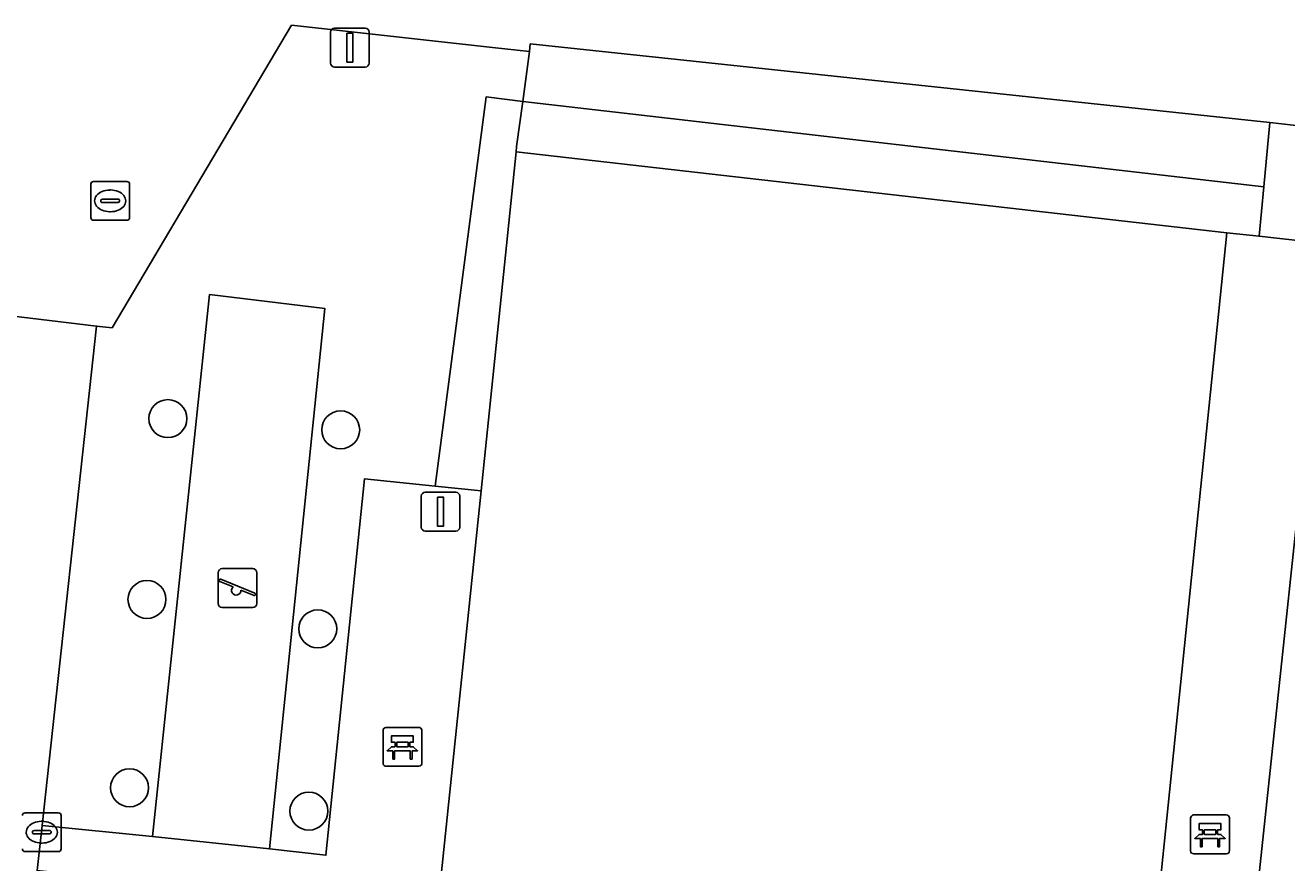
# Model space of a CAD drawing. Extents: x 162510 to 163918, y 388494 to 389774.
# Drawn here: x 162747.84 to 162780.33, y 388692.56 to 388714.13 of the extents above; entities that cross this region are included whole.
import ezdxf

# ---------------------------------------------------------------- set-up
doc = ezdxf.new("R2010")
doc.units = 0
for name, color, linetype in [('IMGEO_Bank', 7, 'Continuous'), ('IMGEO_Boom', 7, 'Continuous'), ('IMGEO_Groenvoorziening', 7, 'Continuous'), ('IMGEO_Haag', 7, 'Continuous'), ('IMGEO_Hek', 7, 'Continuous'), ('IMGEO_Kolk', 7, 'Continuous'), ('IMGEO_Lichtmast', 7, 'Continuous'), ('IMGEO_Speelvoorziening', 7, 'Continuous'), ('IMGEO_Terreindeel_gesloten', 7, 'Continuous'), ('IMGEO_Terreindeel_halfverhard', 7, 'Continuous'), ('IMGEO_Voetpad_open', 7, 'Continuous')]:
    doc.layers.add(name, color=color, linetype=linetype)

msp = doc.modelspace()

# ---------------------------------------------------------------- linework, layer by layer
at = {"layer": 'IMGEO_Bank'}
for p, q in [((162757.052, 388695.118), (162757.052, 388695.959)), ((162757.052, 388695.959), (162757.052, 388695.118)), ((162757.127, 388696.043), (162757.968, 388696.043)), ((162757.968, 388696.043), (162757.127, 388696.043)), ((162758.052, 388695.968), (162758.052, 388695.127)), ((162758.052, 388695.127), (162758.052, 388695.968)), ((162757.361, 388695.549), (162757.361, 388695.655)), ((162757.405, 388695.655), (162757.405, 388695.549)), ((162757.693, 388695.661), (162757.411, 388695.661)), ((162757.411, 388695.543), (162757.693, 388695.543)), ((162757.699, 388695.549), (162757.699, 388695.655)), ((162757.743, 388695.655), (162757.743, 388695.549)), ((162757.749, 388695.441), (162757.356, 388695.441)), ((162757.977, 388695.043), (162757.136, 388695.043)), ((162757.136, 388695.043), (162757.977, 388695.043)), ((162777.852, 388692.862), (162777.852, 388693.703)), ((162777.852, 388693.703), (162777.852, 388692.862)), ((162777.927, 388693.787), (162778.768, 388693.787)), ((162778.768, 388693.787), (162777.927, 388693.787)), ((162778.852, 388693.712), (162778.852, 388692.871)), ((162778.852, 388692.871), (162778.852, 388693.712)), ((162778.161, 388693.293), (162778.161, 388693.399)), ((162778.205, 388693.399), (162778.205, 388693.293)), ((162778.493, 388693.405), (162778.211, 388693.405)), ((162778.211, 388693.287), (162778.493, 388693.287)), ((162778.499, 388693.293), (162778.499, 388693.399)), ((162778.543, 388693.399), (162778.543, 388693.293)), ((162778.549, 388693.185), (162778.156, 388693.185)), ((162778.777, 388692.787), (162777.936, 388692.787)), ((162777.936, 388692.787), (162778.777, 388692.787))]:
    msp.add_line(p, q, dxfattribs=at)
for points in [[(162757.299, 388695.441), (162757.157, 388695.441), (162757.269, 388695.543), (162757.355, 388695.543)], [(162757.355, 388695.661), (162757.269, 388695.661), (162757.269, 388695.822), (162757.832, 388695.822), (162757.832, 388695.661), (162757.749, 388695.661)], [(162757.749, 388695.543), (162757.832, 388695.543), (162757.944, 388695.441), (162757.805, 388695.441)], [(162757.349, 388695.434), (162757.349, 388695.227), (162757.306, 388695.227), (162757.306, 388695.434)], [(162757.799, 388695.434), (162757.799, 388695.227), (162757.755, 388695.227), (162757.755, 388695.434)], [(162778.155, 388693.405), (162778.069, 388693.405), (162778.069, 388693.566), (162778.632, 388693.566), (162778.632, 388693.405), (162778.549, 388693.405)], [(162778.099, 388693.185), (162777.957, 388693.185), (162778.069, 388693.287), (162778.155, 388693.287)], [(162778.549, 388693.287), (162778.632, 388693.287), (162778.744, 388693.185), (162778.605, 388693.185)], [(162778.149, 388693.178), (162778.149, 388692.971), (162778.106, 388692.971), (162778.106, 388693.178)], [(162778.599, 388693.178), (162778.599, 388692.971), (162778.555, 388692.971), (162778.555, 388693.178)]]:
    msp.add_lwpolyline(points, dxfattribs=at)
for centre, radius, start, end in [((162757.13, 388695.965), 0.0779, 92.4484, 184.2845), ((162757.13, 388695.965), 0.0779, 92.4484, 184.2845), ((162757.974, 388695.965), 0.0779, 2.4484, 94.2845), ((162757.974, 388695.965), 0.0779, 2.4484, 94.2845), ((162757.354, 388695.654), 0.00671, 2.8957, 87.1043), ((162757.354, 388695.55), 0.00671, 272.8957, 357.1043), ((162757.411, 388695.654), 0.00671, 92.8957, 177.1043), ((162757.411, 388695.55), 0.00671, 182.8957, 267.1043), ((162757.693, 388695.654), 0.00671, 2.8957, 87.1043), ((162757.693, 388695.55), 0.00671, 272.8957, 357.1043), ((162757.75, 388695.654), 0.00671, 92.8957, 177.1043), ((162757.75, 388695.55), 0.00671, 182.8957, 267.1043), ((162757.299, 388695.434), 0.00671, 2.8957, 87.1043), ((162757.356, 388695.434), 0.00671, 92.8957, 177.1043), ((162757.748, 388695.434), 0.00671, 2.8957, 87.1043), ((162757.805, 388695.434), 0.00671, 92.8957, 177.1043), ((162757.13, 388695.121), 0.0779, 182.4484, 274.2845), ((162757.13, 388695.121), 0.0779, 182.4484, 274.2845), ((162757.974, 388695.121), 0.0779, 272.4484, 4.2845), ((162757.974, 388695.121), 0.0779, 272.4484, 4.2845), ((162777.93, 388693.709), 0.0779, 92.4484, 184.2845), ((162777.93, 388693.709), 0.0779, 92.4484, 184.2845), ((162778.774, 388693.709), 0.0779, 2.4484, 94.2845), ((162778.774, 388693.709), 0.0779, 2.4484, 94.2845), ((162778.154, 388693.398), 0.00671, 2.8957, 87.1043), ((162778.154, 388693.294), 0.00671, 272.8957, 357.1043), ((162778.211, 388693.398), 0.00671, 92.8957, 177.1043), ((162778.211, 388693.294), 0.00671, 182.8957, 267.1043), ((162778.493, 388693.398), 0.00671, 2.8957, 87.1043), ((162778.493, 388693.294), 0.00671, 272.8957, 357.1043), ((162778.55, 388693.398), 0.00671, 92.8957, 177.1043), ((162778.55, 388693.294), 0.00671, 182.8957, 267.1043), ((162778.099, 388693.178), 0.00671, 2.8957, 87.1043), ((162778.156, 388693.178), 0.00671, 92.8957, 177.1043), ((162778.548, 388693.178), 0.00671, 2.8957, 87.1043), ((162778.605, 388693.178), 0.00671, 92.8957, 177.1043), ((162777.93, 388692.865), 0.0779, 182.4484, 274.2845), ((162777.93, 388692.865), 0.0779, 182.4484, 274.2845), ((162778.774, 388692.865), 0.0779, 272.4484, 4.2845), ((162778.774, 388692.865), 0.0779, 272.4484, 4.2845)]:
    msp.add_arc(centre, radius, start, end, dxfattribs=at)
at = {"layer": 'IMGEO_Boom'}
for centre in [(162751.51, 388703.995), (162755.962, 388703.706), (162750.972, 388699.338), (162755.371, 388698.581), (162750.524, 388694.487), (162755.142, 388693.887)]:
    msp.add_circle(centre, 0.489, dxfattribs=at)
at = {"layer": 'IMGEO_Groenvoorziening'}
for points in [[(162759.709, 388712.285), (162760.649, 388712.16), (162760.823, 388713.452), (162759.875, 388713.556), (162754.695, 388714.126), (162750.074, 388706.33), (162749.674, 388706.378), (162748.276, 388693.52), (162751.116, 388693.237), (162752.58, 388707.189), (162755.554, 388706.828), (162754.132, 388692.916), (162755.582, 388692.752), (162756.573, 388702.441), (162758.399, 388702.253)], [(162779.895, 388711.622), (162760.844, 388713.643), (162760.823, 388713.452), (162760.649, 388712.16), (162779.736, 388709.961)], [(162760.478, 388710.865), (162778.788, 388708.783), (162779.615, 388708.692), (162779.736, 388709.961), (162760.649, 388712.16), (162759.709, 388712.285), (162758.399, 388702.253), (162759.58, 388702.131)]]:
    msp.add_lwpolyline(points, close=True, dxfattribs=at)
at = {"layer": 'IMGEO_Haag'}
msp.add_lwpolyline([(162779.736, 388709.961), (162760.649, 388712.16), (162759.709, 388712.285), (162758.399, 388702.253), (162759.58, 388702.131), (162760.478, 388710.865), (162778.788, 388708.783), (162779.615, 388708.692)], close=True, dxfattribs=at)
at = {"layer": 'IMGEO_Hek'}
for points in [[(162759.875, 388713.556), (162754.695, 388714.126), (162750.074, 388706.33), (162749.674, 388706.378)], [(162760.823, 388713.452), (162759.875, 388713.556)], [(162760.649, 388712.16), (162760.823, 388713.452)], [(162760.492, 388710.999), (162760.649, 388712.16)], [(162760.478, 388710.865), (162759.58, 388702.131)], [(162760.492, 388710.999), (162760.478, 388710.865)], [(162778.788, 388708.783), (162760.478, 388710.865)], [(162779.615, 388708.692), (162778.788, 388708.783)], [(162780.762, 388708.562), (162779.615, 388708.692)], [(162749.674, 388706.378), (162746.245, 388706.786)], [(162759.58, 388702.131), (162757.629, 388683.412)]]:
    msp.add_lwpolyline(points, dxfattribs=at)
at = {"layer": 'IMGEO_Kolk'}
for p, q in [((162749.524, 388709.177), (162749.524, 388710.029)), ((162749.599, 388710.103), (162750.451, 388710.103)), ((162750.012, 388709.883), (162750.037, 388709.883)), ((162750.525, 388710.029), (162750.525, 388709.177)), ((162749.783, 388709.597), (162749.783, 388709.609)), ((162750.221, 388709.56), (162749.823, 388709.56)), ((162749.826, 388709.646), (162750.224, 388709.646)), ((162750.267, 388709.609), (162750.267, 388709.597)), ((162750.035, 388709.323), (162750.01, 388709.323)), ((162750.451, 388709.103), (162749.599, 388709.103)), ((162747.837, 388693.844), (162748.689, 388693.844)), ((162748.25, 388693.624), (162748.275, 388693.624)), ((162748.763, 388693.77), (162748.763, 388692.918)), ((162748.021, 388693.338), (162748.021, 388693.35)), ((162748.459, 388693.301), (162748.061, 388693.301)), ((162748.064, 388693.387), (162748.462, 388693.387)), ((162748.505, 388693.35), (162748.505, 388693.338)), ((162748.273, 388693.064), (162748.248, 388693.064)), ((162748.689, 388692.844), (162747.837, 388692.844))]:
    msp.add_line(p, q, dxfattribs=at)
for points in [[(162749.524, 388709.177), (162749.524, 388710.029)], [(162749.599, 388710.103), (162750.451, 388710.103)], [(162750.525, 388710.029), (162750.525, 388709.177)], [(162750.451, 388709.103), (162749.599, 388709.103)], [(162747.837, 388693.844), (162748.689, 388693.844)], [(162748.763, 388693.77), (162748.763, 388692.918)], [(162748.689, 388692.844), (162747.837, 388692.844)]]:
    msp.add_lwpolyline(points, dxfattribs=at)
for centre, radius, start, end in [((162749.601, 388710.027), 0.0765, 91.552, 178.448), ((162749.601, 388710.027), 0.0765, 91.552, 178.448), ((162750.449, 388710.027), 0.0765, 1.552, 88.448), ((162750.449, 388710.027), 0.0765, 1.552, 88.448), ((162749.823, 388709.606), 0.0403, 85.8775, 175.7526), ((162749.82, 388709.596), 0.0366, 178.938, 274.7102), ((162750.224, 388709.603), 0.043, 264.8664, 352.4533), ((162750.228, 388709.608), 0.0386, 1.7309, 96.639), ((162749.601, 388709.179), 0.0765, 181.552, 268.448), ((162749.601, 388709.179), 0.0765, 181.552, 268.448), ((162750.449, 388709.179), 0.0765, 271.552, 358.448), ((162750.449, 388709.179), 0.0765, 271.552, 358.448), ((162747.839, 388693.768), 0.0765, 91.552, 178.448), ((162747.839, 388693.768), 0.0765, 91.552, 178.448), ((162748.687, 388693.768), 0.0765, 1.552, 88.448), ((162748.687, 388693.768), 0.0765, 1.552, 88.448), ((162748.061, 388693.347), 0.0403, 85.8775, 175.7526), ((162748.058, 388693.337), 0.0366, 178.938, 274.7102), ((162748.462, 388693.344), 0.043, 264.8664, 352.4533), ((162748.466, 388693.349), 0.0386, 1.7309, 96.639), ((162747.839, 388692.92), 0.0765, 181.552, 268.448), ((162747.839, 388692.92), 0.0765, 181.552, 268.448), ((162748.687, 388692.92), 0.0765, 271.552, 358.448), ((162748.687, 388692.92), 0.0765, 271.552, 358.448)]:
    msp.add_arc(centre, radius, start, end, dxfattribs=at)
for centre, major_axis, ratio, start_param, end_param in [((162750.011, 388709.603), (-0.387, 0.002), 0.722429, 4.712389, 7.853982), ((162750.036, 388709.603), (-0.39, 0.002), 0.717154, 1.570796, 4.712389), ((162748.249, 388693.344), (-0.387, 0.002), 0.722429, 4.712389, 7.853982), ((162748.274, 388693.344), (-0.39, 0.002), 0.717154, 1.570796, 4.712389)]:
    msp.add_ellipse(centre, major_axis=major_axis, ratio=ratio, start_param=start_param, end_param=end_param, dxfattribs=at)
at = {"layer": 'IMGEO_Lichtmast'}
for p, q in [((162755.803, 388714.05), (162756.593, 388714.05)), ((162756.593, 388714.05), (162755.803, 388714.05)), ((162755.703, 388713.15), (162755.703, 388713.95)), ((162755.703, 388713.95), (162755.703, 388713.15)), ((162756.693, 388713.95), (162756.693, 388713.15)), ((162756.693, 388713.15), (162756.693, 388713.95)), ((162756.593, 388713.05), (162755.803, 388713.05)), ((162755.803, 388713.05), (162756.593, 388713.05)), ((162758.138, 388702.099), (162758.928, 388702.099)), ((162758.928, 388702.099), (162758.138, 388702.099)), ((162758.038, 388701.199), (162758.038, 388701.999)), ((162758.038, 388701.999), (162758.038, 388701.199)), ((162759.028, 388701.999), (162759.028, 388701.199)), ((162759.028, 388701.199), (162759.028, 388701.999)), ((162758.928, 388701.099), (162758.138, 388701.099)), ((162758.138, 388701.099), (162758.928, 388701.099))]:
    msp.add_line(p, q, dxfattribs=at)
for points in [[(162756.123, 388713.925), (162756.273, 388713.925), (162756.273, 388713.175), (162756.123, 388713.175), (162756.123, 388713.925)], [(162758.458, 388701.974), (162758.608, 388701.974), (162758.608, 388701.224), (162758.458, 388701.224), (162758.458, 388701.974)]]:
    msp.add_lwpolyline(points, dxfattribs=at)
for centre, start, end in [((162755.803, 388713.95), 90, 180), ((162755.803, 388713.95), 90, 180), ((162756.593, 388713.95), 0, 90), ((162756.593, 388713.95), 360, 90), ((162755.803, 388713.15), 180, 270), ((162755.803, 388713.15), 180, 270), ((162756.593, 388713.15), 270, 0), ((162756.593, 388713.15), 270, 0), ((162758.138, 388701.999), 90, 180), ((162758.138, 388701.999), 90, 180), ((162758.928, 388701.999), 0, 90), ((162758.928, 388701.999), 360, 90), ((162758.138, 388701.199), 180, 270), ((162758.138, 388701.199), 180, 270), ((162758.928, 388701.199), 270, 0), ((162758.928, 388701.199), 270, 0)]:
    msp.add_arc(centre, 0.1, start, end, dxfattribs=at)
at = {"layer": 'IMGEO_Speelvoorziening'}
for p, q in [((162752.908, 388700.131), (162753.698, 388700.131)), ((162753.698, 388700.131), (162752.908, 388700.131)), ((162752.808, 388699.231), (162752.808, 388700.031)), ((162752.808, 388700.031), (162752.808, 388699.231)), ((162753.191, 388699.659), (162752.852, 388699.796)), ((162752.877, 388699.856), (162753.753, 388699.503)), ((162753.798, 388700.031), (162753.798, 388699.231)), ((162753.798, 388699.231), (162753.798, 388700.031)), ((162753.729, 388699.443), (162753.389, 388699.58)), ((162753.698, 388699.131), (162752.908, 388699.131)), ((162752.908, 388699.131), (162753.698, 388699.131))]:
    msp.add_line(p, q, dxfattribs=at)
for centre, radius, start, end in [((162752.908, 388700.031), 0.1, 90, 180), ((162752.908, 388700.031), 0.1, 90, 180), ((162753.698, 388700.031), 0.1, 0, 90), ((162753.698, 388700.031), 0.1, 360, 90), ((162752.865, 388699.826), 0.0327, 68.078, 248.078), ((162753.27, 388699.569), 0.12, 130.9928, 5.1632), ((162753.741, 388699.473), 0.0327, 248.078, 68.078), ((162752.908, 388699.231), 0.1, 180, 270), ((162752.908, 388699.231), 0.1, 180, 270), ((162753.698, 388699.231), 0.1, 270, 0), ((162753.698, 388699.231), 0.1, 270, 0)]:
    msp.add_arc(centre, radius, start, end, dxfattribs=at)
at = {"layer": 'IMGEO_Terreindeel_gesloten'}
for points in [[(162778.788, 388708.783), (162760.478, 388710.865), (162759.58, 388702.131), (162757.629, 388683.412), (162756.718, 388674.444), (162775.055, 388672.436)], [(162815.513, 388704.615), (162781.34, 388708.496), (162777.483, 388672.17), (162811.702, 388668.422)]]:
    msp.add_lwpolyline(points, close=True, dxfattribs=at)
at = {"layer": 'IMGEO_Terreindeel_halfverhard'}
msp.add_lwpolyline([(162755.554, 388706.828), (162752.58, 388707.189), (162751.116, 388693.237), (162754.132, 388692.916)], close=True, dxfattribs=at)
at = {"layer": 'IMGEO_Voetpad_open'}
for points in [[(162746.245, 388706.786), (162749.674, 388706.378), (162750.074, 388706.33), (162754.695, 388714.126), (162759.875, 388713.556), (162760.823, 388713.452), (162760.844, 388713.643), (162779.895, 388711.622), (162781.095, 388711.484), (162816.145, 388707.441), (162817.314, 388707.306), (162824.334, 388706.496)], [(162747.179, 388683.562), (162748.144, 388692.361), (162748.276, 388693.52), (162749.674, 388706.378), (162746.245, 388706.786)], [(162736.498, 388637.358), (162740.619, 388673.72), (162740.467, 388673.786), (162740.619, 388675.132), (162748.764, 388674.252), (162775.448, 388671.453), (162775.552, 388672.381), (162775.055, 388672.436), (162756.718, 388674.444), (162757.629, 388683.412), (162759.58, 388702.131), (162758.399, 388702.253), (162756.573, 388702.441), (162755.582, 388692.752), (162754.132, 388692.916), (162751.116, 388693.237), (162748.276, 388693.52), (162748.144, 388692.361), (162751.029, 388692.049), (162753.984, 388691.735), (162755.444, 388691.555), (162753.788, 388675.49), (162736.932, 388677.352), (162732.278, 388636.348)]]:
    msp.add_lwpolyline(points, dxfattribs=at)
for points in [[(162780.911, 388709.868), (162781.095, 388711.484), (162779.895, 388711.622), (162779.736, 388709.961), (162779.615, 388708.692), (162780.762, 388708.562)], [(162777.483, 388672.17), (162781.34, 388708.496), (162780.762, 388708.562), (162779.615, 388708.692), (162778.788, 388708.783), (162775.055, 388672.436), (162775.552, 388672.381), (162777.085, 388672.213)]]:
    msp.add_lwpolyline(points, close=True, dxfattribs=at)

doc.saveas('drawing.dxf')
